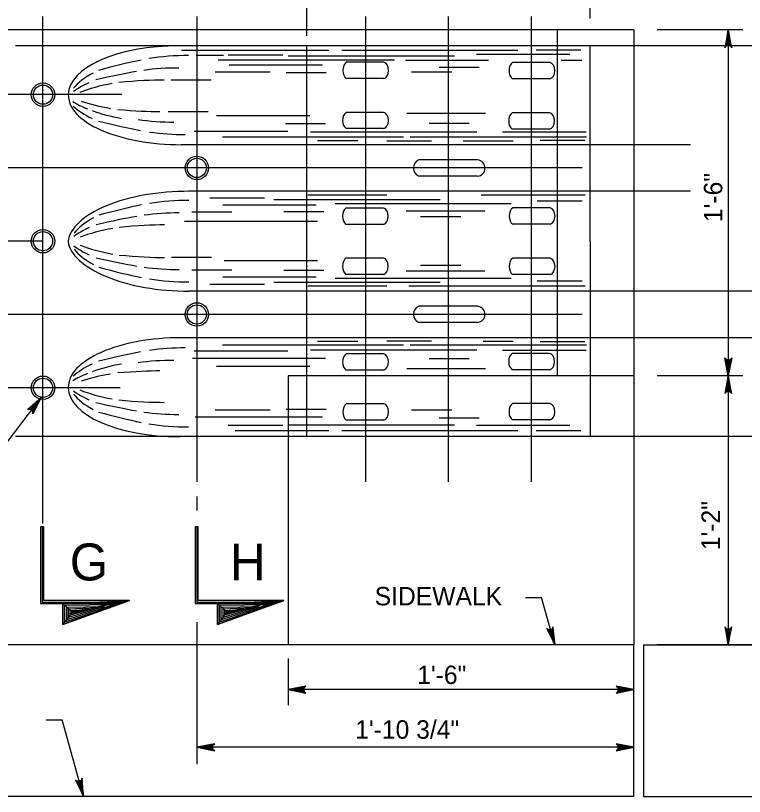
# Model space of a CAD drawing. Extents: x 632007860 to 635435983, y 295418622 to 297794622.
# Drawn here: x 633978894 to 634099282, y 297311656 to 297440624 of the extents above; entities that cross this region are included whole.
import ezdxf

# ---------------------------------------------------------------- set-up
doc = ezdxf.new("R2010")
doc.units = 0
for name, color, linetype in [('8', 7, 'Continuous'), ('S-ABUT', 7, 'Continuous'), ('S-DETL-DIMS', 7, 'Continuous'), ('S-DETL-T120', 7, 'Continuous'), ('S-DETL-T240', 7, 'Continuous'), ('S-STEL', 7, 'Continuous')]:
    doc.layers.add(name, color=color, linetype=linetype)

msp = doc.modelspace()

# ---------------------------------------------------------------- linework, layer by layer
at = {"layer": '8'}
for p, q in [((633983416, 297356705), (633983416, 297440468)), ((634008829, 297440468), (634008829, 297363607)), ((634036673, 297440468), (634036673, 297363607)), ((634050388, 297363607), (634050388, 297440468)), ((634064108, 297363607), (634064108, 297440468)), ((633996462, 297427568), (633956671, 297427568)), ((634072477, 297415464), (633956996, 297415464)), ((633983416, 297403359), (633938130, 297403359)), ((634072477, 297391256), (633956762, 297391256)), ((633996174, 297379151), (633956762, 297379151))]:
    msp.add_line(p, q, dxfattribs=at)
at = {"layer": 'S-ABUT'}
for p, q in [((634081047, 297438286), (633928647, 297438286)), ((634081047, 297438286), (634081047, 297336684)), ((634081047, 297431934), (634081047, 297336684)), ((634023897, 297371082), (634023897, 297336684)), ((634081047, 297336684), (633922100, 297336684)), ((634081047, 297311656), (634081047, 297336684)), ((634082642, 297336684), (634183829, 297336684)), ((634082642, 297336684), (634082642, 297311656)), ((634081047, 297311656), (633922100, 297311656)), ((634082642, 297311656), (634183791, 297311656))]:
    msp.add_line(p, q, dxfattribs=at)
at = {"layer": 'S-DETL-DIMS'}
for p, q in [((634026987, 297437284), (634026987, 297457514)), ((634073790, 297440131), (634073790, 297448015)), ((634099017, 297438286), (634084854, 297438286)), ((634096629, 297438286), (634096629, 297336684)), ((634099017, 297381147), (634084854, 297381147)), ((633982873, 297377310), (633936501, 297316501)), ((634008829, 297361204), (634008829, 297358859)), ((634063116, 297344492), (634065763, 297344492)), ((634067943, 297336684), (634065763, 297344492)), ((634008829, 297340428), (634008829, 297316986)), ((634117326, 297336684), (634084854, 297336684)), ((634023897, 297334424), (634023897, 297326749)), ((634081047, 297329284), (634023897, 297329284)), ((633983942, 297324291), (633986588, 297324291)), ((633990116, 297311656), (633986588, 297324291)), ((634081047, 297319759), (634008817, 297319759))]:
    msp.add_line(p, q, dxfattribs=at)
for points in [[(634096629, 297438286), (634096074, 297435326), (634096153, 297435440), (634096232, 297435554), (634096332, 297435613), (634096431, 297435672), (634096530, 297435689), (634096629, 297435706), (634096729, 297435689), (634096828, 297435672), (634096927, 297435613), (634097026, 297435554), (634097105, 297435440), (634097184, 297435326), (634096629, 297438286), (634097105, 297435440), (634097026, 297435554), (634096629, 297438286), (634096927, 297435613), (634096828, 297435672), (634096629, 297438286), (634096729, 297435689), (634096629, 297435706), (634096629, 297438286), (634096530, 297435689), (634096431, 297435672), (634096629, 297438286), (634096332, 297435613), (634096232, 297435554), (634096629, 297438286), (634096153, 297435440)], [(634096629, 297381147), (634096074, 297384106), (634096153, 297383992), (634096232, 297383878), (634096332, 297383819), (634096431, 297383761), (634096530, 297383744), (634096629, 297383727), (634096729, 297383744), (634096828, 297383761), (634096927, 297383819), (634097026, 297383878), (634097105, 297383992), (634097184, 297384106), (634096629, 297381147), (634097105, 297383992), (634097026, 297383878), (634096629, 297381147), (634096927, 297383819), (634096828, 297383761), (634096629, 297381147), (634096729, 297383744), (634096629, 297383727), (634096629, 297381147), (634096530, 297383744), (634096431, 297383761), (634096629, 297381147), (634096332, 297383819), (634096232, 297383878), (634096629, 297381147), (634096153, 297383992)], [(634096629, 297381147), (634096074, 297378188), (634096153, 297378302), (634096232, 297378416), (634096332, 297378474), (634096431, 297378533), (634096530, 297378550), (634096629, 297378567), (634096729, 297378550), (634096828, 297378533), (634096927, 297378474), (634097026, 297378416), (634097105, 297378302), (634097184, 297378188), (634096629, 297381147), (634097105, 297378302), (634097026, 297378416), (634096629, 297381147), (634096927, 297378474), (634096828, 297378533), (634096629, 297381147), (634096729, 297378550), (634096629, 297378567), (634096629, 297381147), (634096530, 297378550), (634096431, 297378533), (634096629, 297381147), (634096332, 297378474), (634096232, 297378416), (634096629, 297381147), (634096153, 297378302)], [(633983096, 297377556), (633981736, 297374870), (633981743, 297375009), (633981749, 297375147), (633981706, 297375254), (633981663, 297375361), (633981595, 297375435), (633981526, 297375509), (633981437, 297375556), (633981348, 297375603), (633981234, 297375616), (633981119, 297375630), (633980987, 297375587), (633980855, 297375545), (633983096, 297377556), (633980987, 297375587), (633981119, 297375630), (633983096, 297377556), (633981234, 297375616), (633981348, 297375603), (633983096, 297377556), (633981437, 297375556), (633981526, 297375509), (633983096, 297377556), (633981595, 297375435), (633981663, 297375361), (633983096, 297377556), (633981706, 297375254), (633981749, 297375147), (633983096, 297377556), (633981743, 297375009)], [(633983267, 297356191), (633983267, 297343755), (633996958, 297343755), (633997685, 297344020), (633983531, 297344020), (633983531, 297356191), (633983002, 297356191), (633983002, 297343491), (633996231, 297343491), (633986706, 297340024), (633986706, 297343491), (633997685, 297344020), (633987047, 297340449), (633987024, 297343236), (633995156, 297343328), (633987334, 297340816), (633987334, 297342938), (633993527, 297343030), (633987632, 297341195), (633987644, 297342617), (633992449, 297342858), (633987919, 297341596), (633987930, 297342353), (633991027, 297342606), (633988171, 297341860), (633988205, 297342181), (633989891, 297342376), (633988177, 297342019), (633986706, 297340024), (633986706, 297343491), (633988205, 297342181), (633997685, 297344020)], [(634008809, 297356191), (634008809, 297343755), (634022500, 297343755), (634023227, 297344020), (634009074, 297344020), (634009074, 297356191), (634008544, 297356191), (634008544, 297343491), (634021774, 297343491), (634012249, 297340024), (634012249, 297343491), (634023227, 297344020), (634012589, 297340449), (634012566, 297343236), (634020698, 297343328), (634012876, 297340816), (634012876, 297342938), (634019069, 297343030), (634013174, 297341195), (634013186, 297342617), (634017991, 297342858), (634013461, 297341596), (634013472, 297342353), (634016569, 297342606), (634013713, 297341860), (634013748, 297342181), (634015434, 297342376), (634013720, 297342019), (634012249, 297340024), (634012249, 297343491), (634013748, 297342181), (634023227, 297344020)], [(634067943, 297336684), (634067707, 297339686), (634067661, 297339555), (634067614, 297339424), (634067534, 297339342), (634067453, 297339259), (634067362, 297339217), (634067271, 297339175), (634067171, 297339165), (634067070, 297339156), (634066959, 297339187), (634066848, 297339218), (634066742, 297339307), (634066636, 297339397), (634067943, 297336684), (634066742, 297339307), (634066848, 297339218), (634067943, 297336684), (634066959, 297339187), (634067070, 297339156), (634067943, 297336684), (634067171, 297339165), (634067271, 297339175), (634067943, 297336684), (634067362, 297339217), (634067453, 297339259), (634067943, 297336684), (634067534, 297339342), (634067614, 297339424), (634067943, 297336684), (634067661, 297339555)], [(634096629, 297336684), (634097184, 297339643), (634097105, 297339529), (634097026, 297339415), (634096927, 297339357), (634096828, 297339298), (634096729, 297339281), (634096629, 297339264), (634096530, 297339281), (634096431, 297339298), (634096332, 297339357), (634096232, 297339415), (634096153, 297339529), (634096074, 297339643), (634096629, 297336684), (634096153, 297339529), (634096232, 297339415), (634096629, 297336684), (634096332, 297339357), (634096431, 297339298), (634096629, 297336684), (634096530, 297339281), (634096629, 297339264), (634096629, 297336684), (634096729, 297339281), (634096828, 297339298), (634096629, 297336684), (634096927, 297339357), (634097026, 297339415), (634096629, 297336684), (634097105, 297339529)], [(634023897, 297329284), (634026857, 297328729), (634026743, 297328808), (634026629, 297328887), (634026570, 297328986), (634026511, 297329085), (634026494, 297329184), (634026477, 297329284), (634026494, 297329383), (634026511, 297329482), (634026570, 297329581), (634026629, 297329681), (634026743, 297329760), (634026857, 297329839), (634023897, 297329284), (634026743, 297329760), (634026629, 297329681), (634023897, 297329284), (634026570, 297329581), (634026511, 297329482), (634023897, 297329284), (634026494, 297329383), (634026477, 297329284), (634023897, 297329284), (634026494, 297329184), (634026511, 297329085), (634023897, 297329284), (634026570, 297328986), (634026629, 297328887), (634023897, 297329284), (634026743, 297328808)], [(634081047, 297329284), (634078088, 297329839), (634078202, 297329760), (634078316, 297329681), (634078375, 297329581), (634078434, 297329482), (634078451, 297329383), (634078468, 297329284), (634078451, 297329184), (634078434, 297329085), (634078375, 297328986), (634078316, 297328887), (634078202, 297328808), (634078088, 297328729), (634081047, 297329284), (634078202, 297328808), (634078316, 297328887), (634081047, 297329284), (634078375, 297328986), (634078434, 297329085), (634081047, 297329284), (634078451, 297329184), (634078468, 297329284), (634081047, 297329284), (634078451, 297329383), (634078434, 297329482), (634081047, 297329284), (634078375, 297329581), (634078316, 297329681), (634081047, 297329284), (634078202, 297329760)], [(634008817, 297319759), (634011777, 297319204), (634011663, 297319283), (634011549, 297319362), (634011490, 297319461), (634011431, 297319560), (634011414, 297319659), (634011397, 297319759), (634011414, 297319858), (634011431, 297319957), (634011490, 297320056), (634011549, 297320156), (634011663, 297320235), (634011777, 297320314), (634008817, 297319759), (634011663, 297320235), (634011549, 297320156), (634008817, 297319759), (634011490, 297320056), (634011431, 297319957), (634008817, 297319759), (634011414, 297319858), (634011397, 297319759), (634008817, 297319759), (634011414, 297319659), (634011431, 297319560), (634008817, 297319759), (634011490, 297319461), (634011549, 297319362), (634008817, 297319759), (634011663, 297319283)], [(634081047, 297319759), (634078088, 297320314), (634078202, 297320235), (634078316, 297320156), (634078375, 297320056), (634078434, 297319957), (634078451, 297319858), (634078468, 297319759), (634078451, 297319659), (634078434, 297319560), (634078375, 297319461), (634078316, 297319362), (634078202, 297319283), (634078088, 297319204), (634081047, 297319759), (634078202, 297319283), (634078316, 297319362), (634081047, 297319759), (634078375, 297319461), (634078434, 297319560), (634081047, 297319759), (634078451, 297319659), (634078468, 297319759), (634081047, 297319759), (634078451, 297319858), (634078434, 297319957), (634081047, 297319759), (634078375, 297320056), (634078316, 297320156), (634081047, 297319759), (634078202, 297320235)], [(633990116, 297311656), (633989881, 297314658), (633989834, 297314527), (633989788, 297314396), (633989707, 297314314), (633989627, 297314231), (633989535, 297314189), (633989444, 297314147), (633989344, 297314137), (633989244, 297314128), (633989133, 297314159), (633989021, 297314190), (633988915, 297314279), (633988809, 297314369), (633990116, 297311656), (633988915, 297314279), (633989021, 297314190), (633990116, 297311656), (633989133, 297314159), (633989244, 297314128), (633990116, 297311656), (633989344, 297314137), (633989444, 297314147), (633990116, 297311656), (633989535, 297314189), (633989627, 297314231), (633990116, 297311656), (633989707, 297314314), (633989788, 297314396), (633990116, 297311656), (633989834, 297314527)]]:
    msp.add_lwpolyline(points, dxfattribs=at)
for points in [[(633983531, 297356191), (633983002, 297356191), (633983002, 297343491), (633986706, 297343491), (633986706, 297340024), (633997685, 297344020), (633983531, 297344020)], [(634009074, 297356191), (634008544, 297356191), (634008544, 297343491), (634012249, 297343491), (634012249, 297340024), (634023227, 297344020), (634009074, 297344020)]]:
    msp.add_lwpolyline(points, close=True, dxfattribs=at)
at = {"layer": 'S-STEL'}
for p, q in [((634068349, 297438286), (634068349, 297381135)), ((634183829, 297435637), (633978895, 297435637)), ((634026987, 297371082), (634026987, 297435637)), ((634073790, 297403360), (634073790, 297435638)), ((634030625, 297434847), (634006303, 297434847)), ((634013229, 297434022), (634008698, 297434022)), ((634023052, 297434065), (634014010, 297434065)), ((634051400, 297433939), (634023919, 297433939)), ((634061878, 297434868), (634032782, 297434868)), ((634070452, 297434189), (634055010, 297434189)), ((634072289, 297434941), (634064860, 297434941)), ((634041457, 297433283), (634012365, 297433283)), ((634039723, 297432911), (634033526, 297432911)), ((634057005, 297433228), (634043326, 297433228)), ((634067168, 297432879), (634060970, 297432879)), ((634072422, 297433228), (634069011, 297433228)), ((634020918, 297431275), (634011877, 297431275)), ((634029585, 297432439), (634014147, 297432439)), ((634050939, 297431275), (634044314, 297431275)), ((634055479, 297432041), (634048855, 297432041)), ((634011208, 297429971), (634004585, 297429971)), ((634030219, 297431166), (634023594, 297431166)), ((634039723, 297430219), (634033526, 297430219)), ((634067168, 297430187), (634060970, 297430187)), ((634010714, 297424709), (634004090, 297424709)), ((634027506, 297424069), (634012068, 297424069)), ((634039683, 297424643), (634033485, 297424643)), ((634056543, 297424451), (634043520, 297424451)), ((634067107, 297424578), (634060909, 297424578)), ((634030109, 297422740), (634023485, 297422740)), ((634053838, 297422795), (634047215, 297422795)), ((634023841, 297421497), (634008403, 297421497)), ((634055065, 297421356), (634027584, 297421356)), ((634039683, 297421950), (634033485, 297421950)), ((634073134, 297421388), (634059305, 297421388)), ((634067107, 297421886), (634060909, 297421886)), ((634042974, 297420536), (634013077, 297420536)), ((634035408, 297419936), (634028783, 297419936)), ((634047623, 297419894), (634040194, 297419894)), ((634073187, 297420536), (634044092, 297420536)), ((634061071, 297419901), (634052831, 297419901)), ((634072949, 297419990), (634065519, 297419990)), ((634090376, 297419301), (634006259, 297419301)), ((634055188, 297416787), (634045505, 297416787)), ((634055188, 297414095), (634045505, 297414095)), ((634050754, 297411605), (634007530, 297411605)), ((634040199, 297410938), (634027178, 297410938)), ((634090376, 297411605), (634050754, 297411605)), ((634072968, 297410961), (634055773, 297410961)), ((634020028, 297410492), (634010988, 297410492)), ((634028546, 297409296), (634013108, 297409296)), ((634049046, 297410195), (634021566, 297410195)), ((634060783, 297409538), (634031688, 297409538)), ((634072477, 297409973), (634065047, 297409973)), ((634014615, 297408138), (634007991, 297408138)), ((634029836, 297408188), (634023211, 297408188)), ((634039662, 297408836), (634033465, 297408836)), ((634056432, 297408312), (634043411, 297408312)), ((634067208, 297408868), (634061011, 297408868)), ((634052415, 297407366), (634045792, 297407366)), ((634028765, 297406616), (634006808, 297406616)), ((634039662, 297406144), (634033465, 297406144)), ((634067208, 297406176), (634061011, 297406176)), ((634073790, 297403360), (634073790, 297371082)), ((634011270, 297400678), (634004647, 297400678)), ((634039662, 297400576), (634033465, 297400576)), ((634067208, 297400544), (634061011, 297400544)), ((634028765, 297400104), (634013327, 297400104)), ((634052415, 297399353), (634045792, 297399353)), ((634014615, 297398581), (634007991, 297398581)), ((634029836, 297398531), (634023211, 297398531)), ((634039662, 297397883), (634033465, 297397883)), ((634056432, 297398408), (634043411, 297398408)), ((634067208, 297397851), (634061011, 297397851)), ((634028546, 297397423), (634013108, 297397423)), ((634049046, 297396525), (634021566, 297396525)), ((634060783, 297397181), (634031688, 297397181)), ((634072477, 297396747), (634065047, 297396747)), ((634101741, 297395114), (634007530, 297395114)), ((634020028, 297396228), (634010988, 297396228)), ((634040199, 297395929), (634027178, 297395929)), ((634072968, 297395929), (634043872, 297395929)), ((634055188, 297392625), (634045505, 297392625)), ((634055188, 297389932), (634045505, 297389932)), ((634051221, 297387419), (634006218, 297387419)), ((634101741, 297387419), (634051221, 297387419)), ((634042974, 297386184), (634013077, 297386184)), ((634035408, 297386784), (634028783, 297386784)), ((634047623, 297386825), (634040194, 297386825)), ((634073187, 297386184), (634044092, 297386184)), ((634061071, 297386819), (634056123, 297386819)), ((634072949, 297386730), (634065519, 297386730)), ((634023841, 297385222), (634008403, 297385222)), ((634055065, 297385364), (634027584, 297385364)), ((634039683, 297384769), (634033485, 297384769)), ((634073134, 297385331), (634059305, 297385331)), ((634067107, 297384834), (634060909, 297384834)), ((634030109, 297383980), (634008107, 297383980)), ((634053838, 297383924), (634047215, 297383924)), ((634027506, 297382651), (634012068, 297382651)), ((634056543, 297382269), (634043520, 297382269)), ((634023897, 297381147), (634023897, 297371082)), ((634081047, 297381135), (634023897, 297381135)), ((634039683, 297382077), (634033485, 297382077)), ((634067107, 297382141), (634060909, 297382141)), ((634039723, 297376501), (634033526, 297376501)), ((634067168, 297376533), (634060970, 297376533)), ((634020918, 297375445), (634011877, 297375445)), ((634030219, 297375554), (634023594, 297375554)), ((634050939, 297375445), (634044314, 297375445)), ((634029585, 297374280), (634008540, 297374280)), ((634039723, 297373808), (634033526, 297373808)), ((634055479, 297374125), (634048855, 297374125)), ((634067168, 297373840), (634060970, 297373840)), ((634023052, 297372898), (634014010, 297372898)), ((634030625, 297372031), (634015187, 297372031)), ((634051400, 297372970), (634023919, 297372970)), ((634061878, 297372031), (634032782, 297372031)), ((634070452, 297372898), (634055010, 297372898)), ((634072289, 297372031), (634064860, 297372031)), ((634183829, 297371082), (633978895, 297371082))]:
    msp.add_line(p, q, dxfattribs=at)
for centre, radius in [((633983416, 297427568), 1937), ((633983416, 297427568), 1587), ((633983416, 297427568), 1587), ((634008829, 297415464), 1937), ((634008817, 297415464), 1587), ((634008817, 297415464), 1587), ((633983416, 297403360), 1937), ((633983416, 297403359), 1587), ((633983416, 297403359), 1587), ((634008829, 297391256), 1937), ((634008817, 297391255), 1587), ((634008817, 297391255), 1587), ((633983416, 297379151), 1937), ((633983416, 297379150), 1587), ((633983416, 297379150), 1587)]:
    msp.add_circle(centre, radius, dxfattribs=at)
for centre, radius, start, end in [((634046089, 297415441), 1467, 113.43756, 246.56244), ((634055071, 297415441), 1351, 275.01245, 84.98755), ((634046089, 297391279), 1467, 113.43756, 246.56244), ((634055070, 297391279), 1351, 275.01245, 84.98755)]:
    msp.add_arc(centre, radius, start, end, dxfattribs=at)
for centre, major_axis, ratio, start_param, end_param in [((634005993, 297427411), (18405, -108), 0.4467893, 1.5759875, 3.1356695), ((634007516, 297425915), (18405, -108), 0.4406198, 1.5759875, 1.939807), ((633983148, 297425915), (-23416, -7692), 0.1097925, 3.8951602, 4.2612967), ((634033899, 297431565), (0, 1467), 0.64, 0.4090626, 2.73253), ((634039648, 297431565), (0, 1351), 0.64, 3.2290764, 6.1957016), ((634061344, 297431533), (0, 1467), 0.64, 0.4090626, 2.73253), ((634067092, 297431533), (0, 1351), 0.64, 3.2290764, 6.1957016), ((633975325, 297423859), (-29035, -7902), 0.0629427, 3.7502188, 4.0767337), ((634005895, 297423859), (18405, -108), 0.4406198, 1.5759875, 1.8964134), ((634005901, 297425915), (18405, -108), 0.4406198, 2.4553253, 2.815549), ((633972211, 297421865), (-36221, -7041), 0.1111548, 3.652876, 3.9757694), ((634004280, 297423859), (18405, -108), 0.4406198, 2.3789497, 2.6084887), ((634001850, 297421865), (18405, -108), 0.4406198, 1.9623766, 2.3100348), ((634005993, 297427411), (18405, -108), 0.4405363, 3.1355854, 4.7294469), ((634003159, 297431150), (18405, -108), 0.4406198, 3.7777825, 3.9748612), ((634000853, 297432895), (18405, -108), 0.4406198, 4.0651123, 4.3651378), ((634005028, 297429093), (18405, -108), 0.4406198, 3.5906073, 3.8914919), ((634003159, 297431150), (18405, -108), 0.4406198, 4.0300523, 4.3366938), ((633964700, 297432895), (42249, -7337), 0.0817915, 5.5532298, 5.8467362), ((634004774, 297431150), (18405, -108), 0.4406198, 4.4031768, 4.7294469), ((634033859, 297423296), (0, 1467), 0.64, 0.4090626, 2.73253), ((634039607, 297423296), (0, 1351), 0.64, 3.2290764, 6.1957016), ((634061283, 297423232), (0, 1467), 0.64, 0.4090626, 2.73253), ((634067031, 297423232), (0, 1351), 0.64, 3.2290764, 6.1957016), ((633979401, 297429093), (26325, -7819), 0.0818068, 5.2608279, 5.6068988), ((634006643, 297429093), (18405, -108), 0.4406198, 4.4055493, 4.7294469), ((634006002, 297403495), (18466, 748), 0.4373443, 1.4702409, 3.0659342), ((633983210, 297401986), (-23416, -7692), 0.1097925, 3.8951602, 4.2612967), ((634007578, 297401986), (18405, -108), 0.4406198, 1.5759875, 1.939807), ((634005958, 297399929), (18405, -108), 0.4406198, 1.5759875, 1.8964134), ((634033838, 297407490), (0, 1467), 0.64, 0.4090626, 2.73253), ((634039587, 297407490), (0, 1351), 0.64, 3.2290764, 6.1957016), ((634061385, 297407522), (0, 1467), 0.64, 0.4090626, 2.73253), ((634067133, 297407522), (0, 1351), 0.64, 3.2290764, 6.1957016), ((634005963, 297401986), (18405, -108), 0.4406198, 2.4553253, 2.815549), ((633975387, 297399929), (-29035, -7902), 0.0629427, 3.7502188, 4.0767337), ((634004343, 297399929), (18405, -108), 0.4406198, 2.3789497, 2.6084887), ((634001912, 297397935), (18405, -108), 0.4406198, 1.9623766, 2.3100348), ((633972274, 297397935), (-36221, -7041), 0.1111548, 3.652876, 3.9757694), ((634006002, 297403224), (-18466, 748), 0.4373443, 0.0756584, 1.6713517), ((634004343, 297406790), (-18405, -108), 0.4406198, 0.5331039, 0.762643), ((634005963, 297404734), (-18405, -108), 0.4406198, 0.3260436, 0.6862674), ((634001912, 297408784), (-18405, -108), 0.4406198, 0.8315579, 1.1792161), ((633975387, 297406790), (-29035, 7902), 0.0629427, 2.2064516, 2.5329665), ((633972274, 297408784), (-36221, 7041), 0.1111548, 2.3074159, 2.6303093), ((634033838, 297399229), (0, -1467), 0.64, 3.5506553, 5.8741227), ((634039587, 297399229), (0, -1351), 0.64, 0.0874837, 3.0541089), ((634061385, 297399197), (0, -1467), 0.64, 3.5506553, 5.8741227), ((634067133, 297399197), (0, -1351), 0.64, 0.0874837, 3.0541089), ((633983210, 297404734), (-23416, 7692), 0.1097925, 2.0218886, 2.3880251), ((634005958, 297406790), (-18405, -108), 0.4406198, 1.2451792, 1.5656051), ((634007578, 297404734), (-18405, -108), 0.4406198, 1.2017857, 1.5656051), ((634005994, 297379309), (-18405, -108), 0.4404385, 4.6953311, 6.2892027), ((633979401, 297377626), (26325, 7819), 0.0818068, 0.6762865, 1.0223574), ((634006643, 297377626), (-18405, -108), 0.4406198, 4.6953311, 5.0192286), ((634033859, 297383423), (0, -1467), 0.64, 3.5506553, 5.8741227), ((634039607, 297383423), (0, -1351), 0.64, 0.0874837, 3.0541089), ((634061283, 297383487), (0, -1467), 0.64, 3.5506553, 5.8741227), ((634067031, 297383487), (0, -1351), 0.64, 0.0874837, 3.0541089), ((634004774, 297375570), (-18405, -108), 0.4406198, 4.6953311, 5.0216012), ((634005028, 297377626), (-18405, -108), 0.4406198, 5.533286, 5.8341707), ((634003159, 297375570), (-18405, -108), 0.4406198, 5.0880841, 5.3947256), ((634003159, 297375570), (-18405, -108), 0.4406198, 5.4499167, 5.6469954), ((634000853, 297373825), (-18405, -108), 0.4406198, 5.0596401, 5.3596656), ((633964700, 297373825), (42249, 7337), 0.0817915, 0.4364491, 0.7299555), ((634005994, 297379309), (-18405, -108), 0.4468374, 0.0059312, 1.5656051), ((634004280, 297382861), (-18405, -108), 0.4406198, 0.5331039, 0.762643), ((634001850, 297384855), (-18405, -108), 0.4406198, 0.8315579, 1.1792161), ((634005901, 297380804), (-18405, -108), 0.4406198, 0.3260436, 0.6862674), ((633972211, 297384855), (-36221, 7041), 0.1111548, 2.3074159, 2.6303093), ((633975325, 297382861), (-29035, 7902), 0.0629427, 2.2064516, 2.5329665), ((634033899, 297375155), (0, -1467), 0.64, 3.5506553, 5.8741227), ((634039648, 297375155), (0, -1351), 0.64, 0.0874837, 3.0541089), ((634061344, 297375186), (0, -1467), 0.64, 3.5506553, 5.8741227), ((634067092, 297375186), (0, -1351), 0.64, 0.0874837, 3.0541089), ((633983148, 297380804), (-23416, 7692), 0.1097925, 2.0218886, 2.3880251), ((634005895, 297382861), (-18405, -108), 0.4406198, 1.2451792, 1.5656051), ((634007516, 297380804), (-18405, -108), 0.4406198, 1.2017857, 1.5656051)]:
    msp.add_ellipse(centre, major_axis=major_axis, ratio=ratio, start_param=start_param, end_param=end_param, dxfattribs=at)

# ---------------------------------------------------------------- texts
at = {"layer": 'S-DETL-T120'}
for s, p in [('1\'-6"', (634095636, 297406518)), ('1\'-2"', (634095237, 297352326))]:
    msp.add_text(s, height=3048.1, rotation=90, dxfattribs=at).set_placement(p)
for s, height, p in [('SIDEWALK', 3048, (634038203, 297343206)), ('1\'-6"', 3048.1, (634045238, 297330207)), ('1\'-10 3/4"', 3048.1, (634034994, 297321185))]:
    msp.add_text(s, height=height, dxfattribs=at).set_placement(p)
at = {"layer": 'S-DETL-T240'}
for s, p in [('G', (633987845, 297347329)), ('H', (634014313, 297347329))]:
    msp.add_text(s, height=6096, dxfattribs=at).set_placement(p)

doc.saveas('drawing.dxf')
